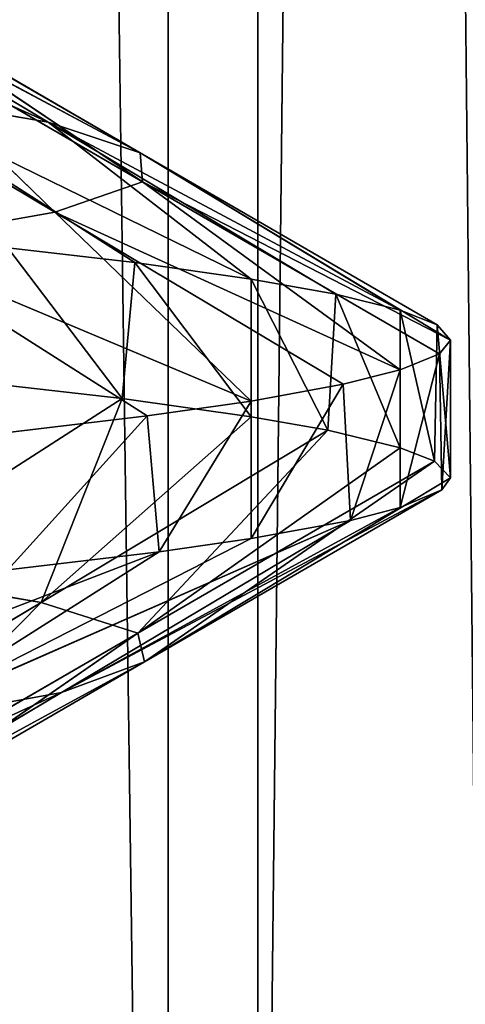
# Model space of a CAD drawing. Extents: x 23.4 to 34.4, y 0.2 to 38.3.
# Tile 365 of 595: x 29.1979 to 29.2383, y 25.2857 to 25.3751. Entities that reach past the tile are written whole.
import ezdxf

# ---------------------------------------------------------------- set-up
doc = ezdxf.new("R2010")
doc.units = 0
doc.header["$LTSCALE"] = 2.54
doc.layers.get('0').update_dxf_attribs({"color": 13, "linetype": 'CONTINUOUS'})

# ---------------------------------------------------------------- blocks, each defined once
blk = doc.blocks.new('SZCZOTKA_DO_WC_MOURO_-_WOL')
at = {"color": 0}
for p, q in [((29.219489, 24.445999, 4.779158), (29.182349, 27.183499, 4.825343)), ((29.219489, 24.445999, 4.779158), (29.182349, 27.183499, 4.825343)), ((29.211343, 27.183499, 4.389211), (29.211343, 24.445999, 4.389211)), ((29.211343, 24.445999, 4.389211), (29.242041, 27.183499, 4.439906)), ((29.211343, 24.445999, 4.389211), (29.242041, 27.183499, 4.439906)), ((29.211343, 27.183499, 4.389211), (29.211343, 24.445999, 4.389211)), ((29.219489, 24.445999, 4.779158), (29.219489, 27.183499, 4.779158)), ((29.219489, 24.445999, 4.779158), (29.219489, 27.183499, 4.779158)), ((29.200421, 25.365784, 4.518696), (29.159344, 25.384283, 4.485118)), ((29.200421, 25.365784, 4.518696), (29.159344, 25.384283, 4.485118)), ((29.200421, 25.365784, 4.518696), (29.174298, 25.381409, 4.525766)), ((29.174298, 25.381409, 4.525766), (29.208798, 25.363005, 4.565494)), ((29.200421, 25.365784, 4.518696), (29.174298, 25.381409, 4.525766)), ((29.174298, 25.381409, 4.525766), (29.208798, 25.363005, 4.565494)), ((29.209, 25.360379, 4.612161), (29.181845, 25.378629, 4.567924)), ((29.208798, 25.363005, 4.565494), (29.181845, 25.378629, 4.567924)), ((29.209, 25.360379, 4.612161), (29.181845, 25.378629, 4.567924)), ((29.208798, 25.363005, 4.565494), (29.181845, 25.378629, 4.567924)), ((29.209, 25.360379, 4.612161), (29.182025, 25.376004, 4.609963)), ((29.182025, 25.376004, 4.609963), (29.201038, 25.357608, 4.658985)), ((29.209, 25.360379, 4.612161), (29.182025, 25.376004, 4.609963)), ((29.182025, 25.376004, 4.609963), (29.201038, 25.357608, 4.658985)), ((29.201038, 25.357608, 4.658985), (29.174854, 25.373233, 4.652145)), ((29.201038, 25.357608, 4.658985), (29.174854, 25.373233, 4.652145)), ((29.218872, 25.351538, 4.487394), (29.183823, 25.368658, 4.473574)), ((29.183823, 25.368658, 4.473574), (29.200421, 25.365784, 4.518696)), ((29.183823, 25.368658, 4.473574), (29.200421, 25.365784, 4.518696)), ((29.183823, 25.368658, 4.473574), (29.208301, 25.353033, 4.46203)), ((29.183823, 25.368658, 4.473574), (29.208301, 25.353033, 4.46203)), ((29.218872, 25.351538, 4.487394), (29.183823, 25.368658, 4.473574)), ((29.208798, 25.363005, 4.565494), (29.200421, 25.365784, 4.518696)), ((29.226544, 25.350159, 4.511626), (29.200421, 25.365784, 4.518696)), ((29.200421, 25.365784, 4.518696), (29.232407, 25.348714, 4.537904)), ((29.200421, 25.365784, 4.518696), (29.232407, 25.348714, 4.537904)), ((29.208798, 25.363005, 4.565494), (29.200421, 25.365784, 4.518696)), ((29.218872, 25.351538, 4.487394), (29.200421, 25.365784, 4.518696)), ((29.226544, 25.350159, 4.511626), (29.200421, 25.365784, 4.518696)), ((29.218872, 25.351538, 4.487394), (29.200421, 25.365784, 4.518696)), ((29.236963, 25.345999, 4.59), (29.208798, 25.363005, 4.565494)), ((29.208798, 25.363005, 4.565494), (29.209, 25.360379, 4.612161)), ((29.208798, 25.363005, 4.565494), (29.209, 25.360379, 4.612161)), ((29.208798, 25.363005, 4.565494), (29.232407, 25.348714, 4.537904)), ((29.208798, 25.363005, 4.565494), (29.232407, 25.348714, 4.537904)), ((29.208798, 25.363005, 4.565494), (29.235751, 25.347379, 4.563064)), ((29.208798, 25.363005, 4.565494), (29.235751, 25.347379, 4.563064)), ((29.236963, 25.345999, 4.59), (29.208798, 25.363005, 4.565494)), ((29.201038, 25.357608, 4.658985), (29.209, 25.360379, 4.612161)), ((29.201038, 25.357608, 4.658985), (29.209, 25.360379, 4.612161)), ((29.235974, 25.344754, 4.614358), (29.209, 25.360379, 4.612161)), ((29.209, 25.360379, 4.612161), (29.232407, 25.343285, 4.642095)), ((29.209, 25.360379, 4.612161), (29.232407, 25.343285, 4.642095)), ((29.236963, 25.345999, 4.59), (29.209, 25.360379, 4.612161)), ((29.235974, 25.344754, 4.614358), (29.209, 25.360379, 4.612161)), ((29.236963, 25.345999, 4.59), (29.209, 25.360379, 4.612161)), ((29.201038, 25.357608, 4.658985), (29.184842, 25.354735, 4.704243)), ((29.201038, 25.357608, 4.658985), (29.184842, 25.354735, 4.704243)), ((29.218872, 25.340462, 4.692606), (29.201038, 25.357608, 4.658985)), ((29.201038, 25.357608, 4.658985), (29.232407, 25.343285, 4.642095)), ((29.201038, 25.357608, 4.658985), (29.232407, 25.343285, 4.642095)), ((29.201038, 25.357608, 4.658985), (29.227225, 25.341983, 4.665826)), ((29.201038, 25.357608, 4.658985), (29.227225, 25.341983, 4.665826)), ((29.218872, 25.340462, 4.692606), (29.201038, 25.357608, 4.658985)), ((29.209421, 25.33911, 4.71557), (29.184842, 25.354735, 4.704243)), ((29.218872, 25.340462, 4.692606), (29.184842, 25.354735, 4.704243)), ((29.209421, 25.33911, 4.71557), (29.184842, 25.354735, 4.704243)), ((29.218872, 25.340462, 4.692606), (29.184842, 25.354735, 4.704243)), ((29.196771, 25.354381, 4.44), (29.207162, 25.340677, 4.459641)), ((29.196771, 25.354381, 4.44), (29.207162, 25.340677, 4.459641)), ((29.196771, 25.354381, 4.44), (29.208301, 25.353033, 4.46203)), ((29.196771, 25.354381, 4.44), (29.208301, 25.353033, 4.46203)), ((29.208301, 25.353033, 4.46203), (29.207162, 25.340677, 4.459641)), ((29.208301, 25.353033, 4.46203), (29.207162, 25.340677, 4.459641)), ((29.208301, 25.353033, 4.46203), (29.218872, 25.339037, 4.487394)), ((29.208301, 25.353033, 4.46203), (29.218872, 25.339037, 4.487394)), ((29.208301, 25.353033, 4.46203), (29.218872, 25.351538, 4.487394)), ((29.208301, 25.353033, 4.46203), (29.218872, 25.351538, 4.487394)), ((29.218872, 25.351538, 4.487394), (29.218872, 25.339037, 4.487394)), ((29.218872, 25.351538, 4.487394), (29.218872, 25.339037, 4.487394)), ((29.218872, 25.351538, 4.487394), (29.225845, 25.337801, 4.509082)), ((29.218872, 25.351538, 4.487394), (29.225845, 25.337801, 4.509082)), ((29.218872, 25.351538, 4.487394), (29.226544, 25.350159, 4.511626)), ((29.218872, 25.351538, 4.487394), (29.226544, 25.350159, 4.511626)), ((29.226544, 25.350159, 4.511626), (29.225845, 25.337801, 4.509082)), ((29.226544, 25.350159, 4.511626), (29.225845, 25.337801, 4.509082)), ((29.226544, 25.350159, 4.511626), (29.232407, 25.336215, 4.537904)), ((29.226544, 25.350159, 4.511626), (29.232407, 25.336215, 4.537904)), ((29.226544, 25.350159, 4.511626), (29.232407, 25.348714, 4.537904)), ((29.226544, 25.350159, 4.511626), (29.232407, 25.348714, 4.537904)), ((29.232407, 25.348714, 4.537904), (29.232407, 25.336215, 4.537904)), ((29.232407, 25.348714, 4.537904), (29.232407, 25.336215, 4.537904)), ((29.232407, 25.348714, 4.537904), (29.235507, 25.335014, 4.560486)), ((29.232407, 25.348714, 4.537904), (29.235507, 25.335014, 4.560486)), ((29.232407, 25.348714, 4.537904), (29.235751, 25.347379, 4.563064)), ((29.232407, 25.348714, 4.537904), (29.235751, 25.347379, 4.563064)), ((29.235751, 25.347379, 4.563064), (29.235507, 25.335014, 4.560486)), ((29.235751, 25.347379, 4.563064), (29.235507, 25.335014, 4.560486)), ((29.235751, 25.347379, 4.563064), (29.236963, 25.333499, 4.589999)), ((29.235751, 25.347379, 4.563064), (29.236963, 25.333499, 4.589999)), ((29.235751, 25.347379, 4.563064), (29.236963, 25.345999, 4.59)), ((29.235751, 25.347379, 4.563064), (29.236963, 25.345999, 4.59)), ((29.236963, 25.345999, 4.59), (29.235974, 25.344754, 4.614358)), ((29.236963, 25.345999, 4.59), (29.235974, 25.344754, 4.614358)), ((29.236963, 25.345999, 4.59), (29.236172, 25.332387, 4.611783)), ((29.236963, 25.345999, 4.59), (29.236172, 25.332387, 4.611783)), ((29.236963, 25.345999, 4.59), (29.236963, 25.333499, 4.589999)), ((29.236963, 25.345999, 4.59), (29.236963, 25.333499, 4.589999)), ((29.235974, 25.344754, 4.614358), (29.232407, 25.330785, 4.642095)), ((29.235974, 25.344754, 4.614358), (29.232407, 25.330785, 4.642095)), ((29.235974, 25.344754, 4.614358), (29.232407, 25.343285, 4.642095)), ((29.235974, 25.344754, 4.614358), (29.232407, 25.343285, 4.642095)), ((29.235974, 25.344754, 4.614358), (29.236172, 25.332387, 4.611783)), ((29.235974, 25.344754, 4.614358), (29.236172, 25.332387, 4.611783)), ((29.232407, 25.343285, 4.642095), (29.227225, 25.341983, 4.665826)), ((29.232407, 25.343285, 4.642095), (29.227225, 25.341983, 4.665826)), ((29.232407, 25.343285, 4.642095), (29.227878, 25.329625, 4.663273)), ((29.232407, 25.343285, 4.642095), (29.227878, 25.329625, 4.663273)), ((29.232407, 25.343285, 4.642095), (29.232407, 25.330785, 4.642095)), ((29.232407, 25.343285, 4.642095), (29.232407, 25.330785, 4.642095)), ((29.207162, 25.340677, 4.459641), (29.196771, 25.341881, 4.44)), ((29.207162, 25.340677, 4.459641), (29.196771, 25.341881, 4.44)), ((29.227225, 25.341983, 4.665826), (29.218872, 25.327962, 4.692606)), ((29.227225, 25.341983, 4.665826), (29.218872, 25.327962, 4.692606)), ((29.227225, 25.341983, 4.665826), (29.218872, 25.340462, 4.692606)), ((29.227225, 25.341983, 4.665826), (29.218872, 25.340462, 4.692606)), ((29.227225, 25.341983, 4.665826), (29.227878, 25.329625, 4.663273)), ((29.227225, 25.341983, 4.665826), (29.227878, 25.329625, 4.663273)), ((29.207162, 25.340677, 4.459641), (29.182785, 25.325052, 4.4714)), ((29.207162, 25.340677, 4.459641), (29.182785, 25.325052, 4.4714)), ((29.207162, 25.340677, 4.459641), (29.199786, 25.322176, 4.516381)), ((29.207162, 25.340677, 4.459641), (29.199786, 25.322176, 4.516381)), ((29.218872, 25.339037, 4.487394), (29.207162, 25.340677, 4.459641)), ((29.218872, 25.339037, 4.487394), (29.207162, 25.340677, 4.459641)), ((29.218872, 25.340462, 4.692606), (29.209421, 25.33911, 4.71557)), ((29.218872, 25.340462, 4.692606), (29.209421, 25.33911, 4.71557)), ((29.218872, 25.340462, 4.692606), (29.210516, 25.326753, 4.713161)), ((29.218872, 25.340462, 4.692606), (29.210516, 25.326753, 4.713161)), ((29.218872, 25.340462, 4.692606), (29.218872, 25.327962, 4.692606)), ((29.218872, 25.340462, 4.692606), (29.218872, 25.327962, 4.692606)), ((29.209421, 25.33911, 4.71557), (29.196771, 25.325117, 4.739999)), ((29.209421, 25.33911, 4.71557), (29.196771, 25.325117, 4.739999)), ((29.209421, 25.33911, 4.71557), (29.196771, 25.337617, 4.739999)), ((29.209421, 25.33911, 4.71557), (29.196771, 25.337617, 4.739999)), ((29.218872, 25.339037, 4.487394), (29.199786, 25.322176, 4.516381)), ((29.218872, 25.339037, 4.487394), (29.199786, 25.322176, 4.516381)), ((29.209421, 25.33911, 4.71557), (29.210516, 25.326753, 4.713161)), ((29.209421, 25.33911, 4.71557), (29.210516, 25.326753, 4.713161)), ((29.225845, 25.337801, 4.509082), (29.218872, 25.339037, 4.487394)), ((29.225845, 25.337801, 4.509082), (29.218872, 25.339037, 4.487394)), ((29.199786, 25.322176, 4.516381), (29.225845, 25.337801, 4.509082)), ((29.199786, 25.322176, 4.516381), (29.225845, 25.337801, 4.509082)), ((29.225845, 25.337801, 4.509082), (29.208575, 25.319389, 4.563148)), ((29.225845, 25.337801, 4.509082), (29.208575, 25.319389, 4.563148)), ((29.232407, 25.336215, 4.537904), (29.225845, 25.337801, 4.509082)), ((29.232407, 25.336215, 4.537904), (29.225845, 25.337801, 4.509082)), ((29.232407, 25.336215, 4.537904), (29.208575, 25.319389, 4.563148)), ((29.232407, 25.336215, 4.537904), (29.208575, 25.319389, 4.563148)), ((29.235507, 25.335014, 4.560486), (29.232407, 25.336215, 4.537904)), ((29.235507, 25.335014, 4.560486), (29.232407, 25.336215, 4.537904)), ((29.235507, 25.335014, 4.560486), (29.208575, 25.319389, 4.563148)), ((29.235507, 25.335014, 4.560486), (29.208575, 25.319389, 4.563148)), ((29.235507, 25.335014, 4.560486), (29.20918, 25.316763, 4.609818)), ((29.235507, 25.335014, 4.560486), (29.20918, 25.316763, 4.609818)), ((29.236963, 25.333499, 4.589999), (29.235507, 25.335014, 4.560486)), ((29.236963, 25.333499, 4.589999), (29.235507, 25.335014, 4.560486)), ((29.236963, 25.333499, 4.589999), (29.20918, 25.316763, 4.609818)), ((29.236963, 25.333499, 4.589999), (29.20918, 25.316763, 4.609818)), ((29.236172, 25.332387, 4.611783), (29.236963, 25.333499, 4.589999)), ((29.236172, 25.332387, 4.611783), (29.236963, 25.333499, 4.589999)), ((29.236172, 25.332387, 4.611783), (29.201636, 25.314, 4.656663)), ((29.236172, 25.332387, 4.611783), (29.201636, 25.314, 4.656663)), ((29.20918, 25.316763, 4.609818), (29.236172, 25.332387, 4.611783)), ((29.20918, 25.316763, 4.609818), (29.236172, 25.332387, 4.611783)), ((29.232407, 25.330785, 4.642095), (29.236172, 25.332387, 4.611783)), ((29.232407, 25.330785, 4.642095), (29.236172, 25.332387, 4.611783)), ((29.232407, 25.330785, 4.642095), (29.201636, 25.314, 4.656663)), ((29.232407, 25.330785, 4.642095), (29.201636, 25.314, 4.656663)), ((29.227878, 25.329625, 4.663273), (29.232407, 25.330785, 4.642095)), ((29.227878, 25.329625, 4.663273), (29.232407, 25.330785, 4.642095)), ((29.227878, 25.329625, 4.663273), (29.18584, 25.31113, 4.70205)), ((29.227878, 25.329625, 4.663273), (29.18584, 25.31113, 4.70205)), ((29.227878, 25.329625, 4.663273), (29.201636, 25.314, 4.656663)), ((29.227878, 25.329625, 4.663273), (29.201636, 25.314, 4.656663)), ((29.218872, 25.327962, 4.692606), (29.227878, 25.329625, 4.663273)), ((29.218872, 25.327962, 4.692606), (29.227878, 25.329625, 4.663273)), ((29.218872, 25.327962, 4.692606), (29.18584, 25.31113, 4.70205)), ((29.218872, 25.327962, 4.692606), (29.18584, 25.31113, 4.70205)), ((29.210516, 25.326753, 4.713161), (29.218872, 25.327962, 4.692606)), ((29.210516, 25.326753, 4.713161), (29.218872, 25.327962, 4.692606)), ((29.210516, 25.326753, 4.713161), (29.162402, 25.308281, 4.743859)), ((29.210516, 25.326753, 4.713161), (29.162402, 25.308281, 4.743859)), ((29.18584, 25.31113, 4.70205), (29.210516, 25.326753, 4.713161)), ((29.18584, 25.31113, 4.70205), (29.210516, 25.326753, 4.713161)), ((29.196771, 25.325117, 4.739999), (29.210516, 25.326753, 4.713161)), ((29.196771, 25.325117, 4.739999), (29.210516, 25.326753, 4.713161)), ((29.199786, 25.322176, 4.516381), (29.182785, 25.325052, 4.4714)), ((29.199786, 25.322176, 4.516381), (29.182785, 25.325052, 4.4714)), ((29.199786, 25.322176, 4.516381), (29.173724, 25.306551, 4.523681)), ((29.199786, 25.322176, 4.516381), (29.173724, 25.306551, 4.523681)), ((29.199786, 25.322176, 4.516381), (29.181644, 25.303764, 4.565811)), ((29.199786, 25.322176, 4.516381), (29.181644, 25.303764, 4.565811)), ((29.208575, 25.319389, 4.563148), (29.199786, 25.322176, 4.516381)), ((29.208575, 25.319389, 4.563148), (29.199786, 25.322176, 4.516381)), ((29.208575, 25.319389, 4.563148), (29.181644, 25.303764, 4.565811)), ((29.208575, 25.319389, 4.563148), (29.181644, 25.303764, 4.565811)), ((29.208575, 25.319389, 4.563148), (29.182187, 25.301137, 4.607853)), ((29.208575, 25.319389, 4.563148), (29.182187, 25.301137, 4.607853)), ((29.20918, 25.316763, 4.609818), (29.208575, 25.319389, 4.563148)), ((29.20918, 25.316763, 4.609818), (29.208575, 25.319389, 4.563148)), ((29.20918, 25.316763, 4.609818), (29.175391, 25.298375, 4.650053)), ((29.20918, 25.316763, 4.609818), (29.175391, 25.298375, 4.650053)), ((29.20918, 25.316763, 4.609818), (29.182187, 25.301137, 4.607853)), ((29.20918, 25.316763, 4.609818), (29.182187, 25.301137, 4.607853)), ((29.201636, 25.314, 4.656663), (29.20918, 25.316763, 4.609818)), ((29.201636, 25.314, 4.656663), (29.20918, 25.316763, 4.609818)), ((29.201636, 25.314, 4.656663), (29.161163, 25.295503, 4.69094)), ((29.201636, 25.314, 4.656663), (29.161163, 25.295503, 4.69094)), ((29.201636, 25.314, 4.656663), (29.175391, 25.298375, 4.650053)), ((29.201636, 25.314, 4.656663), (29.175391, 25.298375, 4.650053)), ((29.18584, 25.31113, 4.70205), (29.201636, 25.314, 4.656663)), ((29.18584, 25.31113, 4.70205), (29.201636, 25.314, 4.656663))]:
    blk.add_line(p, q, dxfattribs=at)
mesh = blk.add_polyface(dxfattribs=at)
corners = [(34.436963, 37.783499, 8.989999), (23.436964, 0.7835, 8.989999), (23.436964, 37.783499, 8.989999)]
mesh.append_faces([[corners[k] for k in face] for face in [(0, 1, 2)]], dxfattribs={"color": 0})
mesh = blk.add_polyface(dxfattribs=at)
corners = [(34.436963, 37.783499, 8.989999), (33.936963, 0.2835, 8.989999), (23.436964, 0.7835, 8.989999)]
mesh.append_faces([[corners[k] for k in face] for face in [(0, 1, 2)]], dxfattribs={"color": 0})
mesh = blk.add_polyface(dxfattribs=at)
corners = [(34.436963, 37.783499, 9.189999), (23.436964, 37.783499, 9.189999), (34.436963, 0.7835, 9.189999)]
mesh.append_faces([[corners[k] for k in face] for face in [(0, 1, 2)]], dxfattribs={"color": 0})
mesh = blk.add_polyface(dxfattribs=at)
corners = [(34.436963, 0.7835, 9.189999), (23.436964, 37.783499, 9.189999), (23.436964, 0.7835, 9.189999)]
mesh.append_faces([[corners[k] for k in face] for face in [(0, 1, 2)]], dxfattribs={"color": 0})
mesh = blk.add_polyface(dxfattribs=at)
corners = [(29.259845, 24.433501, 3.858052), (29.127838, 24.433501, 3.813104), (29.259845, 36.333499, 3.858052)]
mesh.append_faces([[corners[k] for k in face] for face in [(0, 1, 2)]], dxfattribs={"color": 0})
mesh = blk.add_polyface(dxfattribs=at)
corners = [(29.259845, 36.333499, 3.858052), (29.127838, 24.433501, 3.813104), (29.127838, 36.333499, 3.813104)]
mesh.append_faces([[corners[k] for k in face] for face in [(0, 1, 2)]], dxfattribs={"color": 0})
mesh = blk.add_polyface(dxfattribs=at)
corners = [(29.290125, 24.433501, 5.307828), (29.16011, 36.333499, 5.358248), (29.16011, 24.433501, 5.358248)]
mesh.append_faces([[corners[k] for k in face] for face in [(0, 1, 2)]], dxfattribs={"color": 0})
mesh = blk.add_polyface(dxfattribs=at)
corners = [(29.290125, 36.333499, 5.307828), (29.16011, 36.333499, 5.358248), (29.290125, 24.433501, 5.307828)]
mesh.append_faces([[corners[k] for k in face] for face in [(0, 1, 2)]], dxfattribs={"color": 0})
mesh = blk.add_polyface(dxfattribs=at)
corners = [(29.172308, 27.183499, 4.344616), (29.172308, 24.445999, 4.344616), (29.211343, 27.183499, 4.389211)]
mesh.append_faces([[corners[k] for k in face] for face in [(0, 1, 2)]], dxfattribs={"color": 0})
mesh = blk.add_polyface(dxfattribs=at)
corners = [(29.211343, 27.183499, 4.389211), (29.172308, 24.445999, 4.344616), (29.211343, 24.445999, 4.389211)]
mesh.append_faces([[corners[k] for k in face] for face in [(0, 1, 2)]], dxfattribs={"color": 0})
mesh = blk.add_polyface(dxfattribs=at)
corners = [(29.219489, 27.183499, 4.779158), (29.219489, 24.445999, 4.779158), (29.182349, 27.183499, 4.825343)]
mesh.append_faces([[corners[k] for k in face] for face in [(0, 1, 2)]], dxfattribs={"color": 0})
mesh = blk.add_polyface(dxfattribs=at)
corners = [(29.182349, 27.183499, 4.825343), (29.219489, 24.445999, 4.779158), (29.182349, 24.445999, 4.825343)]
mesh.append_faces([[corners[k] for k in face] for face in [(0, 1, 2)]], dxfattribs={"color": 0})
mesh = blk.add_polyface(dxfattribs=at)
corners = [(29.211343, 27.183499, 4.389211), (29.211343, 24.445999, 4.389211), (29.242041, 27.183499, 4.439906)]
mesh.append_faces([[corners[k] for k in face] for face in [(0, 1, 2)]], dxfattribs={"color": 0})
mesh = blk.add_polyface(dxfattribs=at)
corners = [(29.242041, 27.183499, 4.439906), (29.211343, 24.445999, 4.389211), (29.242041, 24.445999, 4.439906)]
mesh.append_faces([[corners[k] for k in face] for face in [(0, 1, 2)]], dxfattribs={"color": 0})
mesh = blk.add_polyface(dxfattribs=at)
corners = [(29.248041, 27.183499, 4.727224), (29.248041, 24.445999, 4.727224), (29.219489, 27.183499, 4.779158)]
mesh.append_faces([[corners[k] for k in face] for face in [(0, 1, 2)]], dxfattribs={"color": 0})
mesh = blk.add_polyface(dxfattribs=at)
corners = [(29.219489, 27.183499, 4.779158), (29.248041, 24.445999, 4.727224), (29.219489, 24.445999, 4.779158)]
mesh.append_faces([[corners[k] for k in face] for face in [(0, 1, 2)]], dxfattribs={"color": 0})
mesh = blk.add_polyface(dxfattribs=at)
corners = [(29.174298, 25.381409, 4.525766), (29.200421, 25.365784, 4.518696), (29.159344, 25.384283, 4.485118)]
mesh.append_faces([[corners[k] for k in face] for face in [(0, 1, 2)]], dxfattribs={"color": 0})
mesh = blk.add_polyface(dxfattribs=at)
corners = [(29.200421, 25.365784, 4.518696), (29.183823, 25.368658, 4.473574), (29.159344, 25.384283, 4.485118)]
mesh.append_faces([[corners[k] for k in face] for face in [(0, 1, 2)]], dxfattribs={"color": 0})
mesh = blk.add_polyface(dxfattribs=at)
corners = [(29.208798, 25.363005, 4.565494), (29.200421, 25.365784, 4.518696), (29.174298, 25.381409, 4.525766)]
mesh.append_faces([[corners[k] for k in face] for face in [(0, 1, 2)]], dxfattribs={"color": 0})
mesh = blk.add_polyface(dxfattribs=at)
corners = [(29.181845, 25.378629, 4.567924), (29.208798, 25.363005, 4.565494), (29.174298, 25.381409, 4.525766)]
mesh.append_faces([[corners[k] for k in face] for face in [(0, 1, 2)]], dxfattribs={"color": 0})
mesh = blk.add_polyface(dxfattribs=at)
corners = [(29.209, 25.360379, 4.612161), (29.181845, 25.378629, 4.567924), (29.182025, 25.376004, 4.609963)]
mesh.append_faces([[corners[k] for k in face] for face in [(0, 1, 2)]], dxfattribs={"color": 0})
mesh = blk.add_polyface(dxfattribs=at)
corners = [(29.209, 25.360379, 4.612161), (29.208798, 25.363005, 4.565494), (29.181845, 25.378629, 4.567924)]
mesh.append_faces([[corners[k] for k in face] for face in [(0, 1, 2)]], dxfattribs={"color": 0})
mesh = blk.add_polyface(dxfattribs=at)
corners = [(29.201038, 25.357608, 4.658985), (29.182025, 25.376004, 4.609963), (29.174854, 25.373233, 4.652145)]
mesh.append_faces([[corners[k] for k in face] for face in [(0, 1, 2)]], dxfattribs={"color": 0})
mesh = blk.add_polyface(dxfattribs=at)
corners = [(29.201038, 25.357608, 4.658985), (29.209, 25.360379, 4.612161), (29.182025, 25.376004, 4.609963)]
mesh.append_faces([[corners[k] for k in face] for face in [(0, 1, 2)]], dxfattribs={"color": 0})
mesh = blk.add_polyface(dxfattribs=at)
corners = [(29.184842, 25.354735, 4.704243), (29.201038, 25.357608, 4.658985), (29.174854, 25.373233, 4.652145)]
mesh.append_faces([[corners[k] for k in face] for face in [(0, 1, 2)]], dxfattribs={"color": 0})
mesh = blk.add_polyface(dxfattribs=at)
corners = [(29.200421, 25.365784, 4.518696), (29.218872, 25.351538, 4.487394), (29.183823, 25.368658, 4.473574)]
mesh.append_faces([[corners[k] for k in face] for face in [(0, 1, 2)]], dxfattribs={"color": 0})
mesh = blk.add_polyface(dxfattribs=at)
corners = [(29.183823, 25.368658, 4.473574), (29.208301, 25.353033, 4.46203), (29.196771, 25.354381, 4.44)]
mesh.append_faces([[corners[k] for k in face] for face in [(0, 1, 2)]], dxfattribs={"color": 0})
mesh = blk.add_polyface(dxfattribs=at)
corners = [(29.218872, 25.351538, 4.487394), (29.208301, 25.353033, 4.46203), (29.183823, 25.368658, 4.473574)]
mesh.append_faces([[corners[k] for k in face] for face in [(0, 1, 2)]], dxfattribs={"color": 0})
mesh = blk.add_polyface(dxfattribs=at)
corners = [(29.232407, 25.348714, 4.537904), (29.226544, 25.350159, 4.511626), (29.200421, 25.365784, 4.518696)]
mesh.append_faces([[corners[k] for k in face] for face in [(0, 1, 2)]], dxfattribs={"color": 0})
mesh = blk.add_polyface(dxfattribs=at)
corners = [(29.208798, 25.363005, 4.565494), (29.232407, 25.348714, 4.537904), (29.200421, 25.365784, 4.518696)]
mesh.append_faces([[corners[k] for k in face] for face in [(0, 1, 2)]], dxfattribs={"color": 0})
mesh = blk.add_polyface(dxfattribs=at)
corners = [(29.200421, 25.365784, 4.518696), (29.226544, 25.350159, 4.511626), (29.218872, 25.351538, 4.487394)]
mesh.append_faces([[corners[k] for k in face] for face in [(0, 1, 2)]], dxfattribs={"color": 0})
mesh = blk.add_polyface(dxfattribs=at)
corners = [(29.209, 25.360379, 4.612161), (29.236963, 25.345999, 4.59), (29.208798, 25.363005, 4.565494)]
mesh.append_faces([[corners[k] for k in face] for face in [(0, 1, 2)]], dxfattribs={"color": 0})
mesh = blk.add_polyface(dxfattribs=at)
corners = [(29.208798, 25.363005, 4.565494), (29.235751, 25.347379, 4.563064), (29.232407, 25.348714, 4.537904)]
mesh.append_faces([[corners[k] for k in face] for face in [(0, 1, 2)]], dxfattribs={"color": 0})
mesh = blk.add_polyface(dxfattribs=at)
corners = [(29.236963, 25.345999, 4.59), (29.235751, 25.347379, 4.563064), (29.208798, 25.363005, 4.565494)]
mesh.append_faces([[corners[k] for k in face] for face in [(0, 1, 2)]], dxfattribs={"color": 0})
mesh = blk.add_polyface(dxfattribs=at)
corners = [(29.201038, 25.357608, 4.658985), (29.232407, 25.343285, 4.642095), (29.209, 25.360379, 4.612161)]
mesh.append_faces([[corners[k] for k in face] for face in [(0, 1, 2)]], dxfattribs={"color": 0})
mesh = blk.add_polyface(dxfattribs=at)
corners = [(29.232407, 25.343285, 4.642095), (29.235974, 25.344754, 4.614358), (29.209, 25.360379, 4.612161)]
mesh.append_faces([[corners[k] for k in face] for face in [(0, 1, 2)]], dxfattribs={"color": 0})
mesh = blk.add_polyface(dxfattribs=at)
corners = [(29.235974, 25.344754, 4.614358), (29.236963, 25.345999, 4.59), (29.209, 25.360379, 4.612161)]
mesh.append_faces([[corners[k] for k in face] for face in [(0, 1, 2)]], dxfattribs={"color": 0})
mesh = blk.add_polyface(dxfattribs=at)
corners = [(29.184842, 25.354735, 4.704243), (29.218872, 25.340462, 4.692606), (29.201038, 25.357608, 4.658985)]
mesh.append_faces([[corners[k] for k in face] for face in [(0, 1, 2)]], dxfattribs={"color": 0})
mesh = blk.add_polyface(dxfattribs=at)
corners = [(29.227225, 25.341983, 4.665826), (29.232407, 25.343285, 4.642095), (29.201038, 25.357608, 4.658985)]
mesh.append_faces([[corners[k] for k in face] for face in [(0, 1, 2)]], dxfattribs={"color": 0})
mesh = blk.add_polyface(dxfattribs=at)
corners = [(29.218872, 25.340462, 4.692606), (29.227225, 25.341983, 4.665826), (29.201038, 25.357608, 4.658985)]
mesh.append_faces([[corners[k] for k in face] for face in [(0, 1, 2)]], dxfattribs={"color": 0})
mesh = blk.add_polyface(dxfattribs=at)
corners = [(29.196771, 25.337617, 4.739999), (29.209421, 25.33911, 4.71557), (29.184842, 25.354735, 4.704243)]
mesh.append_faces([[corners[k] for k in face] for face in [(0, 1, 2)]], dxfattribs={"color": 0})
mesh = blk.add_polyface(dxfattribs=at)
corners = [(29.209421, 25.33911, 4.71557), (29.218872, 25.340462, 4.692606), (29.184842, 25.354735, 4.704243)]
mesh.append_faces([[corners[k] for k in face] for face in [(0, 1, 2)]], dxfattribs={"color": 0})
mesh = blk.add_polyface(dxfattribs=at)
corners = [(29.196771, 25.354381, 4.44), (29.207162, 25.340677, 4.459641), (29.196771, 25.341881, 4.44)]
mesh.append_faces([[corners[k] for k in face] for face in [(0, 1, 2)]], dxfattribs={"color": 0})
mesh = blk.add_polyface(dxfattribs=at)
corners = [(29.196771, 25.354381, 4.44), (29.208301, 25.353033, 4.46203), (29.207162, 25.340677, 4.459641)]
mesh.append_faces([[corners[k] for k in face] for face in [(0, 1, 2)]], dxfattribs={"color": 0})
mesh = blk.add_polyface(dxfattribs=at)
corners = [(29.208301, 25.353033, 4.46203), (29.218872, 25.339037, 4.487394), (29.207162, 25.340677, 4.459641)]
mesh.append_faces([[corners[k] for k in face] for face in [(0, 1, 2)]], dxfattribs={"color": 0})
mesh = blk.add_polyface(dxfattribs=at)
corners = [(29.208301, 25.353033, 4.46203), (29.218872, 25.351538, 4.487394), (29.218872, 25.339037, 4.487394)]
mesh.append_faces([[corners[k] for k in face] for face in [(0, 1, 2)]], dxfattribs={"color": 0})
mesh = blk.add_polyface(dxfattribs=at)
corners = [(29.218872, 25.351538, 4.487394), (29.225845, 25.337801, 4.509082), (29.218872, 25.339037, 4.487394)]
mesh.append_faces([[corners[k] for k in face] for face in [(0, 1, 2)]], dxfattribs={"color": 0})
mesh = blk.add_polyface(dxfattribs=at)
corners = [(29.218872, 25.351538, 4.487394), (29.226544, 25.350159, 4.511626), (29.225845, 25.337801, 4.509082)]
mesh.append_faces([[corners[k] for k in face] for face in [(0, 1, 2)]], dxfattribs={"color": 0})
mesh = blk.add_polyface(dxfattribs=at)
corners = [(29.226544, 25.350159, 4.511626), (29.232407, 25.336215, 4.537904), (29.225845, 25.337801, 4.509082)]
mesh.append_faces([[corners[k] for k in face] for face in [(0, 1, 2)]], dxfattribs={"color": 0})
mesh = blk.add_polyface(dxfattribs=at)
corners = [(29.226544, 25.350159, 4.511626), (29.232407, 25.348714, 4.537904), (29.232407, 25.336215, 4.537904)]
mesh.append_faces([[corners[k] for k in face] for face in [(0, 1, 2)]], dxfattribs={"color": 0})
mesh = blk.add_polyface(dxfattribs=at)
corners = [(29.232407, 25.348714, 4.537904), (29.235507, 25.335014, 4.560486), (29.232407, 25.336215, 4.537904)]
mesh.append_faces([[corners[k] for k in face] for face in [(0, 1, 2)]], dxfattribs={"color": 0})
mesh = blk.add_polyface(dxfattribs=at)
corners = [(29.232407, 25.348714, 4.537904), (29.235751, 25.347379, 4.563064), (29.235507, 25.335014, 4.560486)]
mesh.append_faces([[corners[k] for k in face] for face in [(0, 1, 2)]], dxfattribs={"color": 0})
mesh = blk.add_polyface(dxfattribs=at)
corners = [(29.235751, 25.347379, 4.563064), (29.236963, 25.333499, 4.589999), (29.235507, 25.335014, 4.560486)]
mesh.append_faces([[corners[k] for k in face] for face in [(0, 1, 2)]], dxfattribs={"color": 0})
mesh = blk.add_polyface(dxfattribs=at)
corners = [(29.235751, 25.347379, 4.563064), (29.236963, 25.345999, 4.59), (29.236963, 25.333499, 4.589999)]
mesh.append_faces([[corners[k] for k in face] for face in [(0, 1, 2)]], dxfattribs={"color": 0})
mesh = blk.add_polyface(dxfattribs=at)
corners = [(29.236963, 25.345999, 4.59), (29.235974, 25.344754, 4.614358), (29.236172, 25.332387, 4.611783)]
mesh.append_faces([[corners[k] for k in face] for face in [(0, 1, 2)]], dxfattribs={"color": 0})
mesh = blk.add_polyface(dxfattribs=at)
corners = [(29.236963, 25.345999, 4.59), (29.236172, 25.332387, 4.611783), (29.236963, 25.333499, 4.589999)]
mesh.append_faces([[corners[k] for k in face] for face in [(0, 1, 2)]], dxfattribs={"color": 0})
mesh = blk.add_polyface(dxfattribs=at)
corners = [(29.235974, 25.344754, 4.614358), (29.232407, 25.330785, 4.642095), (29.236172, 25.332387, 4.611783)]
mesh.append_faces([[corners[k] for k in face] for face in [(0, 1, 2)]], dxfattribs={"color": 0})
mesh = blk.add_polyface(dxfattribs=at)
corners = [(29.235974, 25.344754, 4.614358), (29.232407, 25.343285, 4.642095), (29.232407, 25.330785, 4.642095)]
mesh.append_faces([[corners[k] for k in face] for face in [(0, 1, 2)]], dxfattribs={"color": 0})
mesh = blk.add_polyface(dxfattribs=at)
corners = [(29.232407, 25.343285, 4.642095), (29.227225, 25.341983, 4.665826), (29.227878, 25.329625, 4.663273)]
mesh.append_faces([[corners[k] for k in face] for face in [(0, 1, 2)]], dxfattribs={"color": 0})
mesh = blk.add_polyface(dxfattribs=at)
corners = [(29.232407, 25.343285, 4.642095), (29.227878, 25.329625, 4.663273), (29.232407, 25.330785, 4.642095)]
mesh.append_faces([[corners[k] for k in face] for face in [(0, 1, 2)]], dxfattribs={"color": 0})
mesh = blk.add_polyface(dxfattribs=at)
corners = [(29.182785, 25.325052, 4.4714), (29.196771, 25.341881, 4.44), (29.207162, 25.340677, 4.459641)]
mesh.append_faces([[corners[k] for k in face] for face in [(0, 1, 2)]], dxfattribs={"color": 0})
mesh = blk.add_polyface(dxfattribs=at)
corners = [(29.227225, 25.341983, 4.665826), (29.218872, 25.327962, 4.692606), (29.227878, 25.329625, 4.663273)]
mesh.append_faces([[corners[k] for k in face] for face in [(0, 1, 2)]], dxfattribs={"color": 0})
mesh = blk.add_polyface(dxfattribs=at)
corners = [(29.227225, 25.341983, 4.665826), (29.218872, 25.340462, 4.692606), (29.218872, 25.327962, 4.692606)]
mesh.append_faces([[corners[k] for k in face] for face in [(0, 1, 2)]], dxfattribs={"color": 0})
mesh = blk.add_polyface(dxfattribs=at)
corners = [(29.199786, 25.322176, 4.516381), (29.182785, 25.325052, 4.4714), (29.207162, 25.340677, 4.459641)]
mesh.append_faces([[corners[k] for k in face] for face in [(0, 1, 2)]], dxfattribs={"color": 0})
mesh = blk.add_polyface(dxfattribs=at)
corners = [(29.199786, 25.322176, 4.516381), (29.207162, 25.340677, 4.459641), (29.218872, 25.339037, 4.487394)]
mesh.append_faces([[corners[k] for k in face] for face in [(0, 1, 2)]], dxfattribs={"color": 0})
mesh = blk.add_polyface(dxfattribs=at)
corners = [(29.218872, 25.340462, 4.692606), (29.209421, 25.33911, 4.71557), (29.210516, 25.326753, 4.713161)]
mesh.append_faces([[corners[k] for k in face] for face in [(0, 1, 2)]], dxfattribs={"color": 0})
mesh = blk.add_polyface(dxfattribs=at)
corners = [(29.218872, 25.340462, 4.692606), (29.210516, 25.326753, 4.713161), (29.218872, 25.327962, 4.692606)]
mesh.append_faces([[corners[k] for k in face] for face in [(0, 1, 2)]], dxfattribs={"color": 0})
mesh = blk.add_polyface(dxfattribs=at)
corners = [(29.209421, 25.33911, 4.71557), (29.196771, 25.325117, 4.739999), (29.210516, 25.326753, 4.713161)]
mesh.append_faces([[corners[k] for k in face] for face in [(0, 1, 2)]], dxfattribs={"color": 0})
mesh = blk.add_polyface(dxfattribs=at)
corners = [(29.209421, 25.33911, 4.71557), (29.196771, 25.337617, 4.739999), (29.196771, 25.325117, 4.739999)]
mesh.append_faces([[corners[k] for k in face] for face in [(0, 1, 2)]], dxfattribs={"color": 0})
mesh = blk.add_polyface(dxfattribs=at)
corners = [(29.199786, 25.322176, 4.516381), (29.218872, 25.339037, 4.487394), (29.225845, 25.337801, 4.509082)]
mesh.append_faces([[corners[k] for k in face] for face in [(0, 1, 2)]], dxfattribs={"color": 0})
mesh = blk.add_polyface(dxfattribs=at)
corners = [(29.208575, 25.319389, 4.563148), (29.199786, 25.322176, 4.516381), (29.225845, 25.337801, 4.509082)]
mesh.append_faces([[corners[k] for k in face] for face in [(0, 1, 2)]], dxfattribs={"color": 0})
mesh = blk.add_polyface(dxfattribs=at)
corners = [(29.208575, 25.319389, 4.563148), (29.225845, 25.337801, 4.509082), (29.232407, 25.336215, 4.537904)]
mesh.append_faces([[corners[k] for k in face] for face in [(0, 1, 2)]], dxfattribs={"color": 0})
mesh = blk.add_polyface(dxfattribs=at)
corners = [(29.208575, 25.319389, 4.563148), (29.232407, 25.336215, 4.537904), (29.235507, 25.335014, 4.560486)]
mesh.append_faces([[corners[k] for k in face] for face in [(0, 1, 2)]], dxfattribs={"color": 0})
mesh = blk.add_polyface(dxfattribs=at)
corners = [(29.20918, 25.316763, 4.609818), (29.208575, 25.319389, 4.563148), (29.235507, 25.335014, 4.560486)]
mesh.append_faces([[corners[k] for k in face] for face in [(0, 1, 2)]], dxfattribs={"color": 0})
mesh = blk.add_polyface(dxfattribs=at)
corners = [(29.20918, 25.316763, 4.609818), (29.235507, 25.335014, 4.560486), (29.236963, 25.333499, 4.589999)]
mesh.append_faces([[corners[k] for k in face] for face in [(0, 1, 2)]], dxfattribs={"color": 0})
mesh = blk.add_polyface(dxfattribs=at)
corners = [(29.236172, 25.332387, 4.611783), (29.20918, 25.316763, 4.609818), (29.236963, 25.333499, 4.589999)]
mesh.append_faces([[corners[k] for k in face] for face in [(0, 1, 2)]], dxfattribs={"color": 0})
mesh = blk.add_polyface(dxfattribs=at)
corners = [(29.201636, 25.314, 4.656663), (29.20918, 25.316763, 4.609818), (29.236172, 25.332387, 4.611783)]
mesh.append_faces([[corners[k] for k in face] for face in [(0, 1, 2)]], dxfattribs={"color": 0})
mesh = blk.add_polyface(dxfattribs=at)
corners = [(29.201636, 25.314, 4.656663), (29.236172, 25.332387, 4.611783), (29.232407, 25.330785, 4.642095)]
mesh.append_faces([[corners[k] for k in face] for face in [(0, 1, 2)]], dxfattribs={"color": 0})
mesh = blk.add_polyface(dxfattribs=at)
corners = [(29.227878, 25.329625, 4.663273), (29.201636, 25.314, 4.656663), (29.232407, 25.330785, 4.642095)]
mesh.append_faces([[corners[k] for k in face] for face in [(0, 1, 2)]], dxfattribs={"color": 0})
mesh = blk.add_polyface(dxfattribs=at)
corners = [(29.18584, 25.31113, 4.70205), (29.201636, 25.314, 4.656663), (29.227878, 25.329625, 4.663273)]
mesh.append_faces([[corners[k] for k in face] for face in [(0, 1, 2)]], dxfattribs={"color": 0})
mesh = blk.add_polyface(dxfattribs=at)
corners = [(29.18584, 25.31113, 4.70205), (29.227878, 25.329625, 4.663273), (29.218872, 25.327962, 4.692606)]
mesh.append_faces([[corners[k] for k in face] for face in [(0, 1, 2)]], dxfattribs={"color": 0})
mesh = blk.add_polyface(dxfattribs=at)
corners = [(29.210516, 25.326753, 4.713161), (29.18584, 25.31113, 4.70205), (29.218872, 25.327962, 4.692606)]
mesh.append_faces([[corners[k] for k in face] for face in [(0, 1, 2)]], dxfattribs={"color": 0})
mesh = blk.add_polyface(dxfattribs=at)
corners = [(29.162402, 25.308281, 4.743859), (29.18584, 25.31113, 4.70205), (29.210516, 25.326753, 4.713161)]
mesh.append_faces([[corners[k] for k in face] for face in [(0, 1, 2)]], dxfattribs={"color": 0})
mesh = blk.add_polyface(dxfattribs=at)
corners = [(29.162402, 25.308281, 4.743859), (29.210516, 25.326753, 4.713161), (29.196771, 25.325117, 4.739999)]
mesh.append_faces([[corners[k] for k in face] for face in [(0, 1, 2)]], dxfattribs={"color": 0})
mesh = blk.add_polyface(dxfattribs=at)
corners = [(29.173724, 25.306551, 4.523681), (29.182785, 25.325052, 4.4714), (29.199786, 25.322176, 4.516381)]
mesh.append_faces([[corners[k] for k in face] for face in [(0, 1, 2)]], dxfattribs={"color": 0})
mesh = blk.add_polyface(dxfattribs=at)
corners = [(29.181644, 25.303764, 4.565811), (29.173724, 25.306551, 4.523681), (29.199786, 25.322176, 4.516381)]
mesh.append_faces([[corners[k] for k in face] for face in [(0, 1, 2)]], dxfattribs={"color": 0})
mesh = blk.add_polyface(dxfattribs=at)
corners = [(29.181644, 25.303764, 4.565811), (29.199786, 25.322176, 4.516381), (29.208575, 25.319389, 4.563148)]
mesh.append_faces([[corners[k] for k in face] for face in [(0, 1, 2)]], dxfattribs={"color": 0})
mesh = blk.add_polyface(dxfattribs=at)
corners = [(29.182187, 25.301137, 4.607853), (29.181644, 25.303764, 4.565811), (29.208575, 25.319389, 4.563148)]
mesh.append_faces([[corners[k] for k in face] for face in [(0, 1, 2)]], dxfattribs={"color": 0})
mesh = blk.add_polyface(dxfattribs=at)
corners = [(29.20918, 25.316763, 4.609818), (29.182187, 25.301137, 4.607853), (29.208575, 25.319389, 4.563148)]
mesh.append_faces([[corners[k] for k in face] for face in [(0, 1, 2)]], dxfattribs={"color": 0})
mesh = blk.add_polyface(dxfattribs=at)
corners = [(29.175391, 25.298375, 4.650053), (29.182187, 25.301137, 4.607853), (29.20918, 25.316763, 4.609818)]
mesh.append_faces([[corners[k] for k in face] for face in [(0, 1, 2)]], dxfattribs={"color": 0})
mesh = blk.add_polyface(dxfattribs=at)
corners = [(29.201636, 25.314, 4.656663), (29.175391, 25.298375, 4.650053), (29.20918, 25.316763, 4.609818)]
mesh.append_faces([[corners[k] for k in face] for face in [(0, 1, 2)]], dxfattribs={"color": 0})
mesh = blk.add_polyface(dxfattribs=at)
corners = [(29.161163, 25.295503, 4.69094), (29.175391, 25.298375, 4.650053), (29.201636, 25.314, 4.656663)]
mesh.append_faces([[corners[k] for k in face] for face in [(0, 1, 2)]], dxfattribs={"color": 0})
mesh = blk.add_polyface(dxfattribs=at)
corners = [(29.18584, 25.31113, 4.70205), (29.161163, 25.295503, 4.69094), (29.201636, 25.314, 4.656663)]
mesh.append_faces([[corners[k] for k in face] for face in [(0, 1, 2)]], dxfattribs={"color": 0})

msp = doc.modelspace()

# ---------------------------------------------------------------- block references
at = {"color": 0}
msp.add_blockref('SZCZOTKA_DO_WC_MOURO_-_WOL', (0, 0), dxfattribs=at)

doc.saveas('drawing.dxf')
